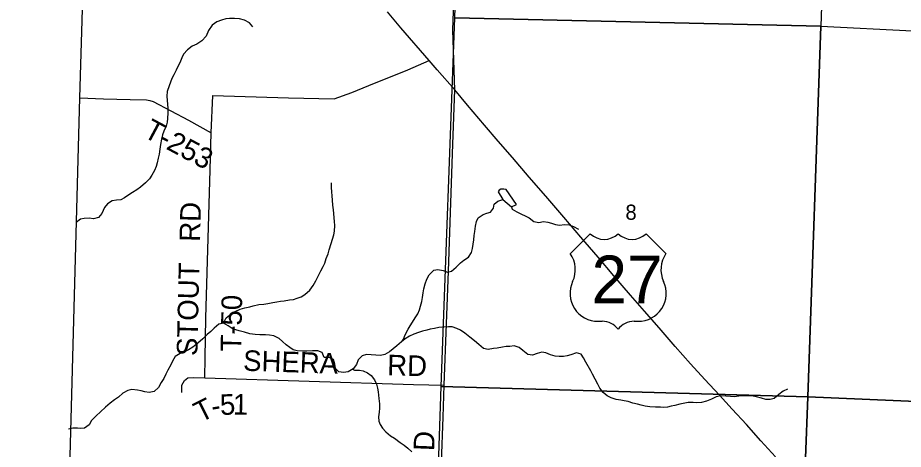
# Model space of a CAD drawing. Extents: x 1310247 to 1552180, y 377264 to 706493.
# Drawn here: x 1314817 to 1327714, y 567316 to 573599 of the extents above; entities that cross this region are included whole.
import ezdxf

# ---------------------------------------------------------------- set-up
doc = ezdxf.new("R2010")
doc.units = 0
for name, color, linetype in [('GM_X_County', 7, 'Continuous'), ('GM_X_Minor_River', 7, 'Continuous'), ('GM_X_Section', 7, 'Continuous'), ('GM_X_Section_Text', 7, 'Continuous'), ('GM_X_Township', 7, 'Continuous'), ('GM_X_Township_Road', 7, 'Continuous'), ('GM_X_Township_Road_Text', 7, 'Continuous'), ('GM_X_US_Location', 7, 'Continuous'), ('GM_X_US_Route', 7, 'Continuous'), ('GM_X_US_Shield', 7, 'Continuous')]:
    doc.layers.add(name, color=color, linetype=linetype)

msp = doc.modelspace()

# ---------------------------------------------------------------- linework, layer by layer
at = {"layer": 'GM_X_County'}
msp.add_lwpolyline([(1314817, 547262), (1315032, 552495), (1315139, 555172), (1315224, 557767), (1315372, 562256), (1315433, 563119), (1315528, 565580), (1315557, 566283), (1315581, 567215), (1315719, 572433), (1315916, 578885), (1315931, 579363), (1316037, 579360), (1316426, 579347), (1316853, 579333), (1317565, 579312), (1317880, 579302), (1321364, 579198), (1328634, 578994)], dxfattribs=at)
at = {"layer": 'GM_X_Minor_River'}
for points in [[(1318240, 573465), (1318190, 573524), (1318119, 573564), (1318045, 573584), (1317975, 573585), (1317899, 573585), (1317849, 573581), (1317783, 573564), (1317718, 573538), (1317647, 573491), (1317597, 573412), (1317559, 573331), (1317499, 573262), (1317426, 573216), (1317359, 573186), (1317290, 573129), (1317232, 573066), (1317207, 573013), (1317177, 572941), (1317150, 572888), (1317126, 572836), (1317091, 572769), (1317061, 572712), (1317042, 572660), (1317021, 572606), (1316995, 572527), (1316989, 572457), (1316995, 572395), (1316998, 572340), (1317002, 572278), (1317005, 572214), (1316999, 572132), (1316993, 572076), (1316978, 572018), (1316946, 571947), (1316927, 571895), (1316909, 571833), (1316897, 571755), (1316888, 571685), (1316876, 571614), (1316864, 571554), (1316849, 571488), (1316833, 571432), (1316810, 571377), (1316770, 571305), (1316735, 571254), (1316677, 571195), (1316606, 571133), (1316553, 571094), (1316488, 571056), (1316421, 571011), (1316370, 570979), (1316319, 570948), (1316253, 570941), (1316193, 570933), (1316122, 570890), (1316082, 570835), (1316042, 570750), (1315993, 570689), (1315922, 570671), (1315855, 570683), (1315784, 570678), (1315732, 570664), (1315667, 570617)], [(1317801, 569150), (1317819, 569163), (1317853, 569228), (1317926, 569288), (1317985, 569323), (1318054, 569357), (1318124, 569376), (1318195, 569390), (1318245, 569403), (1318326, 569425), (1318400, 569431), (1318458, 569441), (1318534, 569454), (1318589, 569464), (1318645, 569471), (1318699, 569476), (1318773, 569490), (1318834, 569498), (1318888, 569517), (1318947, 569535), (1318999, 569568), (1319069, 569635), (1319119, 569702), (1319160, 569769), (1319188, 569828), (1319230, 569915), (1319264, 569977), (1319287, 570028), (1319311, 570096), (1319336, 570163), (1319354, 570221), (1319380, 570312), (1319402, 570376), (1319419, 570438), (1319430, 570490), (1319434, 570572), (1319430, 570634), (1319423, 570684), (1319419, 570748), (1319416, 570803), (1319408, 570871), (1319400, 570945), (1319395, 571006), (1319391, 571062), (1319388, 571128), (1319388, 571196)], [(1321930, 571097), (1321896, 571102), (1321854, 571101), (1321830, 571087), (1321821, 571075), (1321813, 571062), (1321880, 570954)], [(1321880, 570954), (1322008, 570846), (1322081, 570879), (1321930, 571097)], [(1320416, 568889), (1320436, 568921), (1320461, 568981), (1320503, 569064), (1320532, 569115), (1320568, 569168), (1320603, 569228), (1320643, 569289), (1320666, 569344), (1320683, 569398), (1320701, 569470), (1320711, 569526), (1320722, 569593), (1320732, 569653), (1320750, 569723), (1320773, 569791), (1320809, 569858), (1320879, 569924), (1320937, 569935), (1321011, 569919), (1321076, 569895), (1321136, 569910), (1321202, 569966), (1321265, 570031), (1321316, 570068), (1321383, 570114), (1321425, 570179), (1321441, 570239), (1321448, 570301), (1321458, 570367), (1321465, 570429), (1321475, 570489), (1321485, 570563), (1321496, 570631), (1321524, 570688), (1321593, 570734), (1321649, 570753), (1321702, 570770), (1321745, 570825), (1321757, 570885), (1321808, 570927), (1321880, 570954)], [(1322008, 570846), (1322019, 570814), (1322086, 570774), (1322155, 570738), (1322209, 570713), (1322264, 570684), (1322334, 570630), (1322404, 570620), (1322473, 570632), (1322536, 570623), (1322592, 570609), (1322648, 570590), (1322707, 570578), (1322778, 570589), (1322847, 570583), (1322913, 570561), (1322984, 570519)], [(1319831, 568678), (1319776, 568619), (1319750, 568549), (1319703, 568488), (1319627, 568442), (1319561, 568436), (1319491, 568442), (1319443, 568493), (1319434, 568557), (1319414, 568624), (1319351, 568652), (1319279, 568653), (1319252, 568726), (1319185, 568748), (1319111, 568750), (1319025, 568746), (1318963, 568743), (1318887, 568749), (1318829, 568765), (1318778, 568798), (1318727, 568839), (1318674, 568887), (1318623, 568930), (1318548, 568968), (1318483, 568980), (1318423, 568983), (1318343, 568981), (1318277, 568985), (1318195, 568997), (1318118, 569021), (1318044, 569041), (1317992, 569056), (1317941, 569075), (1317882, 569115), (1317813, 569153), (1317746, 569136), (1317679, 569080), (1317628, 569031), (1317575, 568988), (1317511, 568924), (1317439, 568861), (1317366, 568803), (1317305, 568762), (1317234, 568732), (1317184, 568709), (1317111, 568669), (1317069, 568600), (1317048, 568548), (1317004, 568469), (1316976, 568408), (1316947, 568346), (1316905, 568287), (1316865, 568216), (1316802, 568156), (1316729, 568143), (1316666, 568155), (1316614, 568166), (1316562, 568176), (1316480, 568186), (1316418, 568173), (1316347, 568131), (1316282, 568076), (1316227, 568036), (1316164, 567989), (1316094, 567929), (1316024, 567860), (1315957, 567802), (1315889, 567733), (1315856, 567670), (1315788, 567622), (1315738, 567621), (1315686, 567624), (1315620, 567622), (1315554, 567611)], [(1326026, 568193), (1325964, 568162), (1325901, 568116), (1325835, 568055), (1325777, 568042), (1325713, 568040), (1325647, 568060), (1325578, 568079), (1325526, 568089), (1325448, 568095), (1325396, 568094), (1325318, 568088), (1325250, 568082), (1325198, 568085), (1325130, 568091), (1325056, 568095), (1324991, 568078), (1324923, 568048), (1324848, 568016), (1324775, 567995), (1324707, 567991), (1324653, 567996), (1324583, 567996), (1324531, 567987), (1324461, 567971), (1324386, 567955), (1324334, 567942), (1324278, 567930), (1324228, 567927), (1324176, 567928), (1324104, 567930), (1324024, 567932), (1323956, 567944), (1323898, 567957), (1323845, 567972), (1323773, 567990), (1323705, 568010), (1323650, 568021), (1323598, 568031), (1323534, 568042), (1323461, 568064), (1323400, 568096), (1323341, 568143), (1323296, 568204), (1323264, 568265), (1323226, 568337), (1323189, 568408), (1323163, 568460), (1323090, 568586), (1323055, 568649), (1323021, 568700), (1322953, 568718), (1322874, 568690), (1322818, 568677), (1322766, 568669), (1322700, 568668), (1322646, 568672), (1322574, 568693), (1322509, 568719), (1322451, 568731), (1322383, 568712), (1322314, 568686), (1322248, 568696), (1322172, 568752), (1322121, 568797), (1322045, 568821), (1321983, 568814), (1321929, 568812), (1321879, 568803), (1321797, 568789), (1321744, 568782), (1321670, 568770), (1321602, 568784), (1321534, 568840), (1321467, 568893), (1321402, 568949), (1321328, 569009), (1321265, 569051), (1321212, 569076), (1321144, 569098), (1321090, 569101), (1321004, 569093), (1320952, 569087), (1320887, 569074), (1320825, 569064), (1320775, 569051), (1320710, 569037), (1320654, 569018), (1320585, 568992), (1320521, 568963), (1320460, 568923), (1320407, 568882), (1320337, 568823), (1320284, 568781), (1320231, 568736), (1320164, 568695), (1320100, 568683), (1320030, 568687), (1319966, 568692), (1319898, 568694), (1319831, 568678)], [(1319691, 568481), (1319722, 568470), (1319794, 568468), (1319848, 568457), (1319911, 568429), (1319964, 568392), (1320013, 568328), (1320043, 568264), (1320056, 568205), (1320064, 568151), (1320078, 568058), (1320084, 567980), (1320084, 567916), (1320081, 567856), (1320073, 567788), (1320076, 567728), (1320095, 567677), (1320129, 567624), (1320180, 567571), (1320246, 567513), (1320304, 567479), (1320388, 567415), (1320443, 567376), (1320496, 567334), (1320555, 567277)]]:
    msp.add_lwpolyline(points, dxfattribs=at)
at = {"layer": 'GM_X_Section'}
for points in [[(1321369, 579184), (1326211, 579058), (1326701, 579045), (1326514, 573475), (1321181, 573595)], [(1321181, 573595), (1326514, 573475), (1326325, 568080), (1320986, 568231)], [(1326514, 573475), (1331854, 573206), (1331631, 567853), (1326325, 568080)], [(1320986, 568231), (1326325, 568080), (1326120, 562725), (1320806, 562911)], [(1326325, 568080), (1331631, 567853), (1331441, 562542), (1326120, 562725)]]:
    msp.add_lwpolyline(points, close=True, dxfattribs=at)
at = {"layer": 'GM_X_Township'}
msp.add_lwpolyline([(1314817, 547262), (1315032, 552495), (1315139, 555172), (1315224, 557767), (1315372, 562256), (1315433, 563119), (1315528, 565580), (1315557, 566283), (1315581, 567215), (1315719, 572433), (1315916, 578885), (1315931, 579363), (1316037, 579360), (1316426, 579347), (1316853, 579333), (1317565, 579312), (1317880, 579302), (1321364, 579198), (1328634, 578994)], dxfattribs=at)
at = {"layer": 'GM_X_Township_Road'}
for points in [[(1320801, 562914), (1320869, 564325), (1320944, 565696), (1320990, 567126), (1321013, 567782), (1321028, 568248), (1321062, 569144), (1321090, 569911), (1321154, 571758), (1321182, 572551), (1321152, 573420), (1321213, 575075), (1321215, 575118)], [(1317541, 568357), (1317549, 568650), (1317557, 569227), (1317620, 571384), (1317636, 571925), (1317659, 572467), (1318758, 572431), (1319424, 572417), (1319682, 572512), (1319928, 572614), (1320497, 572842), (1320810, 572977)], [(1315719, 572433), (1316064, 572417), (1316452, 572406), (1316692, 572402), (1316741, 572393), (1316789, 572378), (1317304, 572106), (1317636, 571925)], [(1317206, 568143), (1317209, 568177), (1317206, 568211), (1317207, 568249), (1317244, 568319), (1317295, 568357), (1317370, 568359), (1317541, 568357)], [(1317541, 568357), (1320580, 568261), (1321028, 568248)]]:
    msp.add_lwpolyline(points, dxfattribs=at)
at = {"layer": 'GM_X_US_Route'}
msp.add_lwpolyline([(1325855, 567205), (1325640, 567441), (1325428, 567677), (1325223, 567898), (1325035, 568104), (1324823, 568332), (1324616, 568560), (1324392, 568811), (1324158, 569082), (1323945, 569328), (1323742, 569560), (1323499, 569840), (1323268, 570112), (1323020, 570402), (1322770, 570694), (1322507, 571000), (1322263, 571279), (1322023, 571562), (1321814, 571801), (1321617, 572033), (1321368, 572327), (1321182, 572551), (1320924, 572841), (1320810, 572977), (1320396, 573453), (1320200, 573686)], dxfattribs=at)
at = {"layer": 'GM_X_US_Shield'}
for p, q in [((1323155, 570455), (1322865, 570165)), ((1324257, 570165), (1323967, 570455)), ((1323271, 569179), (1323329, 569179)), ((1323793, 569179), (1323851, 569179))]:
    msp.add_line(p, q, dxfattribs=at)
for centre, radius, start, end in [((1323358, 570662), 290, 225.573, 314.427), ((1323764, 570662), 290, 225.573, 314.427), ((1322532, 569932), 406, 334.5471, 35.0009), ((1324590, 569932), 406, 144.9991, 205.4529), ((1323266, 569585), 406, 154.8319, 270.6383), ((1323855, 569585), 406, 269.3617, 25.1681), ((1323329, 568889), 290, 36.8699, 90), ((1323793, 568889), 290, 90, 143.1301)]:
    msp.add_arc(centre, radius, start, end, dxfattribs=at)

# ---------------------------------------------------------------- texts
at = {"layer": 'GM_X_Section_Text'}
msp.add_text('8', height=221, rotation=0, dxfattribs=at).set_placement((1323667, 570657))
at = {"layer": 'GM_X_Township_Road_Text'}
for s, rotation, p in [('T-253', 331.8304, (1316631, 571874)), ('RD', 88.5185, (1317472, 570334)), ('STOUT', 88.7225, (1317432, 568672)), ('T-50', 88.9567, (1318071, 568737)), ('SHERA', 358.112, (1318096, 568460)), ('RD', 358.5242, (1320195, 568394)), ('T', 26.4739, (1317478, 567700)), ('5', 3.0249, (1317769, 567813)), ('1', 359.0216, (1317948, 567822)), ('-', 9.8685, (1317658, 567793)), ('D', 87.6858, (1320880, 567287))]:
    msp.add_text(s, height=300, rotation=rotation, dxfattribs=at).set_placement(p)
at = {"layer": 'GM_X_US_Location'}
for s in ['/', '0']:
    msp.add_text(s, height=1, dxfattribs=at).set_placement((1323561, 569782))
msp.add_text('27', height=1, rotation=0, dxfattribs=at).set_placement((1323354, 569575))
at = {"layer": 'GM_X_US_Shield'}
msp.add_text('27', height=696.1, dxfattribs=at).set_placement((1323173, 569440))

doc.saveas('drawing.dxf')
